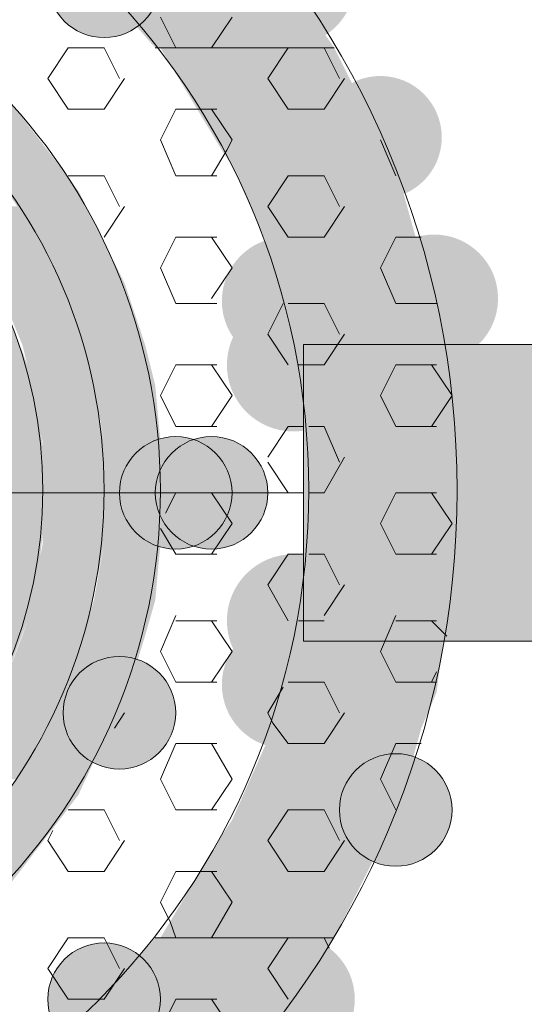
# Model space of a CAD drawing. Extents: x 3940905 to 4145695, y 925352 to 1109797.
# Tile 765 of 1056: x 4038060 to 4038110, y 1099890 to 1099988. Entities that reach past the tile are written whole.
import ezdxf

# ---------------------------------------------------------------- set-up
doc = ezdxf.new("R2010")
doc.units = 0
doc.header["$LTSCALE"] = 750
doc.header["$MEASUREMENT"] = 0
doc.layers.add('CKD Equipments', color=252, linetype='CONTINUOUS', lineweight=0)

msp = doc.modelspace()

# ---------------------------------------------------------------- hatches: boundary and pattern name
at = {"layer": 'CKD Equipments', "true_color": 0x808080}
h = msp.add_hatch(color=8, dxfattribs=at)
edge = h.paths.add_edge_path(flags=16)
edge.add_arc((4038087.176, 1099991.893), 6.36, 0, 360)
h = msp.add_hatch(color=8, dxfattribs=at)
edge = h.paths.add_edge_path(flags=16)
edge.add_arc((4038068.605, 1099991.893), 5.597, 0, 360)
h = msp.add_hatch(color=8, dxfattribs=at)
h.paths.add_polyline_path([(4038091.501, 1099985.279), (4038066.061, 1099993.929), (4038085.396, 1099993.929)])
h.paths.add_polyline_path([(4038073.693, 1099985.279), (4038091.501, 1099985.279), (4038066.061, 1099993.929)])
h = msp.add_hatch(color=8, dxfattribs=at)
h.paths.add_polyline_path([(4038096.589, 1099975.103), (4038074.202, 1099985.279), (4038091.501, 1099985.279)])
h.paths.add_polyline_path([(4038080.307, 1099975.103), (4038096.589, 1099975.103), (4038074.202, 1099985.279)])
h = msp.add_hatch(color=8, dxfattribs=at)
edge = h.paths.add_edge_path(flags=16)
edge.add_arc((4038096.081, 1099976.375), 6.106, 0, 360)
h = msp.add_hatch(color=8, dxfattribs=at)
h.paths.add_polyline_path([(4038064.534, 1099973.067), (4038051.305, 1099979.682), (4038059.446, 1099979.682)])
h.paths.add_polyline_path([(4038057.92, 1099973.067), (4038064.534, 1099973.067), (4038051.305, 1099979.682)])
h = msp.add_hatch(color=8, dxfattribs=at)
h.paths.add_polyline_path([(4038097.607, 1099973.576), (4038080.307, 1099975.103), (4038096.589, 1099975.103)])
h.paths.add_polyline_path([(4038081.325, 1099973.576), (4038097.607, 1099973.576), (4038080.307, 1099975.103)])
h = msp.add_hatch(color=8, dxfattribs=at)
h.paths.add_polyline_path([(4038100.151, 1099964.418), (4038081.325, 1099973.576), (4038097.607, 1099973.576)])
h.paths.add_polyline_path([(4038085.396, 1099964.418), (4038100.151, 1099964.418), (4038081.325, 1099973.576)])
h = msp.add_hatch(color=8, dxfattribs=at)
h.paths.add_polyline_path([(4038066.061, 1099971.032), (4038057.92, 1099973.067), (4038064.534, 1099973.067)])
h.paths.add_polyline_path([(4038058.937, 1099971.032), (4038066.061, 1099971.032), (4038057.92, 1099973.067)])
h = msp.add_hatch(color=8, dxfattribs=at)
h.paths.add_polyline_path([(4038069.114, 1099964.926), (4038058.937, 1099971.032), (4038066.061, 1099971.032)])
h.paths.add_polyline_path([(4038063.008, 1099964.926), (4038069.114, 1099964.926), (4038058.937, 1099971.032)])
h = msp.add_hatch(color=8, dxfattribs=at)
h.paths.add_polyline_path([(4038063.008, 1099964.926), (4038053.34, 1099969.506), (4038059.955, 1099969.506)])
h.paths.add_polyline_path([(4038055.884, 1099964.926), (4038063.008, 1099964.926), (4038053.34, 1099969.506)])
h = msp.add_hatch(color=8, dxfattribs=at)
edge = h.paths.add_edge_path(flags=16)
edge.add_arc((4038101.423, 1099960.347), 6.36, 0, 360)
h = msp.add_hatch(color=8, dxfattribs=at)
edge = h.paths.add_edge_path(flags=16)
edge.add_arc((4038086.668, 1099960.093), 6.353, 0, 360)
h = msp.add_hatch(color=8, dxfattribs=at)
h.paths.add_polyline_path([(4038064.025, 1099961.874), (4038055.884, 1099964.926), (4038063.008, 1099964.926)])
h.paths.add_polyline_path([(4038057.92, 1099961.874), (4038064.025, 1099961.874), (4038055.884, 1099964.926)])
h = msp.add_hatch(color=8, dxfattribs=at)
h.paths.add_polyline_path([(4038070.64, 1099961.874), (4038063.008, 1099964.926), (4038069.114, 1099964.926)])
h.paths.add_polyline_path([(4038064.025, 1099961.874), (4038070.64, 1099961.874), (4038063.008, 1099964.926)])
h = msp.add_hatch(color=8, dxfattribs=at)
h.paths.add_polyline_path([(4038101.678, 1099960.856), (4038085.396, 1099964.418), (4038100.151, 1099964.418)])
h.paths.add_polyline_path([(4038086.413, 1099960.856), (4038101.678, 1099960.856), (4038085.396, 1099964.418)])
h = msp.add_hatch(color=8, dxfattribs=at)
h.paths.add_polyline_path([(4038066.569, 1099955.768), (4038057.92, 1099961.874), (4038064.025, 1099961.874)])
h.paths.add_polyline_path([(4038060.464, 1099955.768), (4038066.569, 1099955.768), (4038057.92, 1099961.874)])
h = msp.add_hatch(color=8, dxfattribs=at)
h.paths.add_polyline_path([(4038072.675, 1099955.768), (4038064.025, 1099961.874), (4038070.64, 1099961.874)])
h.paths.add_polyline_path([(4038066.569, 1099955.768), (4038072.675, 1099955.768), (4038064.025, 1099961.874)])
h = msp.add_hatch(color=8, dxfattribs=at)
h.paths.add_polyline_path([(4038102.695, 1099952.715), (4038086.413, 1099960.856), (4038101.678, 1099960.856)])
h.paths.add_polyline_path([(4038087.94, 1099952.715), (4038102.695, 1099952.715), (4038086.413, 1099960.856)])
h = msp.add_hatch(color=8, dxfattribs=at)
edge = h.paths.add_edge_path(flags=16)
edge.add_arc((4038087.431, 1099953.733), 6.615, 0, 360)
h = msp.add_hatch(color=8, dxfattribs=at)
h.paths.add_polyline_path([(4038060.973, 1099953.733), (4037974.474, 1099957.803), (4038059.446, 1099957.803)])
h.paths.add_polyline_path([(4037973.457, 1099953.733), (4038060.973, 1099953.733), (4037974.474, 1099957.803)])
h = msp.add_hatch(color=8, dxfattribs=at)
h.paths.add_polyline_path([(4038067.078, 1099953.733), (4038060.464, 1099955.768), (4038066.569, 1099955.768)])
h.paths.add_polyline_path([(4038060.973, 1099953.733), (4038067.078, 1099953.733), (4038060.464, 1099955.768)])
h = msp.add_hatch(color=8, dxfattribs=at)
h.paths.add_polyline_path([(4038073.693, 1099951.697), (4038066.569, 1099955.768), (4038072.675, 1099955.768)])
h.paths.add_polyline_path([(4038067.587, 1099951.697), (4038073.693, 1099951.697), (4038066.569, 1099955.768)])
at = {"layer": 'CKD Equipments', "true_color": 0xff0000}
h = msp.add_hatch(color=1, dxfattribs=at)
h.paths.add_polyline_path([(4038088.448, 1099926.257), (4038140.347, 1099955.768), (4038088.448, 1099955.768)])
h.paths.add_polyline_path([(4038140.347, 1099926.257), (4038088.448, 1099926.257), (4038140.347, 1099955.768)])
at = {"layer": 'CKD Equipments', "true_color": 0x808080}
h = msp.add_hatch(color=8, dxfattribs=at)
h.paths.add_polyline_path([(4038061.99, 1099949.662), (4037973.457, 1099953.733), (4038060.973, 1099953.733)])
h.paths.add_polyline_path([(4037972.439, 1099949.662), (4038061.99, 1099949.662), (4037973.457, 1099953.733)])
h = msp.add_hatch(color=8, dxfattribs=at)
h.paths.add_polyline_path([(4038068.605, 1099946.1), (4038060.973, 1099953.733), (4038067.078, 1099953.733)])
h.paths.add_polyline_path([(4038062.499, 1099946.1), (4038068.605, 1099946.1), (4038060.973, 1099953.733)])
h = msp.add_hatch(color=8, dxfattribs=at)
h.paths.add_polyline_path([(4038103.713, 1099947.627), (4038087.94, 1099952.715), (4038102.695, 1099952.715)])
h.paths.add_polyline_path([(4038088.448, 1099947.627), (4038103.713, 1099947.627), (4038087.94, 1099952.715)])
h = msp.add_hatch(color=8, dxfattribs=at)
h.paths.add_polyline_path([(4038074.202, 1099946.1), (4038067.587, 1099951.697), (4038073.693, 1099951.697)])
h.paths.add_polyline_path([(4038068.605, 1099946.1), (4038074.202, 1099946.1), (4038067.587, 1099951.697)])
h = msp.add_hatch(color=8, dxfattribs=at)
h.paths.add_polyline_path([(4038062.499, 1099945.592), (4037972.439, 1099949.662), (4038061.99, 1099949.662)])
h.paths.add_polyline_path([(4037971.93, 1099945.592), (4038062.499, 1099945.592), (4037972.439, 1099949.662)])
h = msp.add_hatch(color=8, dxfattribs=at)
h.paths.add_polyline_path([(4038103.713, 1099941.012), (4038088.448, 1099947.627), (4038103.713, 1099947.627)])
h.paths.add_polyline_path([(4038088.957, 1099941.012), (4038103.713, 1099941.012), (4038088.448, 1099947.627)])
h = msp.add_hatch(color=8, dxfattribs=at)
h.paths.add_polyline_path([(4038068.605, 1099945.592), (4038062.499, 1099946.1), (4038068.605, 1099946.1)])
h.paths.add_polyline_path([(4038062.499, 1099945.592), (4038068.605, 1099945.592), (4038062.499, 1099946.1)])
h = msp.add_hatch(color=8, dxfattribs=at)
h.paths.add_polyline_path([(4038074.71, 1099941.012), (4038068.605, 1099946.1), (4038074.202, 1099946.1)])
h.paths.add_polyline_path([(4038068.605, 1099941.012), (4038074.71, 1099941.012), (4038068.605, 1099946.1)])
h = msp.add_hatch(color=8, dxfattribs=at)
edge = h.paths.add_edge_path(flags=16)
edge.add_arc((4038075.728, 1099941.012), 5.597, 0, 360)
h = msp.add_hatch(color=8, dxfattribs=at)
edge = h.paths.add_edge_path(flags=16)
edge.add_arc((4038079.29, 1099941.012), 5.597, 0, 360)
h = msp.add_hatch(color=8, dxfattribs=at)
h.paths.add_polyline_path([(4038062.499, 1099941.012), (4037971.93, 1099945.592), (4038062.499, 1099945.592)])
h.paths.add_polyline_path([(4037971.422, 1099941.012), (4038062.499, 1099941.012), (4037971.93, 1099945.592)])
h = msp.add_hatch(color=8, dxfattribs=at)
h.paths.add_polyline_path([(4038068.605, 1099936.942), (4038062.499, 1099945.592), (4038068.605, 1099945.592)])
h.paths.add_polyline_path([(4038062.499, 1099936.942), (4038068.605, 1099936.942), (4038062.499, 1099945.592)])
h = msp.add_hatch(color=8, dxfattribs=at)
h.paths.add_polyline_path([(4038062.499, 1099936.942), (4037971.422, 1099941.012), (4038062.499, 1099941.012)])
h.paths.add_polyline_path([(4037971.93, 1099936.942), (4038062.499, 1099936.942), (4037971.422, 1099941.012)])
h = msp.add_hatch(color=8, dxfattribs=at)
h.paths.add_polyline_path([(4038074.202, 1099935.924), (4038068.605, 1099941.012), (4038074.71, 1099941.012)])
h.paths.add_polyline_path([(4038068.605, 1099935.924), (4038074.202, 1099935.924), (4038068.605, 1099941.012)])
h = msp.add_hatch(color=8, dxfattribs=at)
h.paths.add_polyline_path([(4038103.713, 1099934.398), (4038088.957, 1099941.012), (4038103.713, 1099941.012)])
h.paths.add_polyline_path([(4038088.448, 1099934.398), (4038103.713, 1099934.398), (4038088.957, 1099941.012)])
h = msp.add_hatch(color=8, dxfattribs=at)
h.paths.add_polyline_path([(4038061.99, 1099932.362), (4037971.93, 1099936.942), (4038062.499, 1099936.942)])
h.paths.add_polyline_path([(4037972.439, 1099932.362), (4038061.99, 1099932.362), (4037971.93, 1099936.942)])
h = msp.add_hatch(color=8, dxfattribs=at)
h.paths.add_polyline_path([(4038068.605, 1099935.924), (4038062.499, 1099936.942), (4038068.605, 1099936.942)])
h.paths.add_polyline_path([(4038062.499, 1099935.924), (4038068.605, 1099935.924), (4038062.499, 1099936.942)])
h = msp.add_hatch(color=8, dxfattribs=at)
h.paths.add_polyline_path([(4038067.078, 1099928.292), (4038062.499, 1099935.924), (4038068.605, 1099935.924)])
h.paths.add_polyline_path([(4038060.973, 1099928.292), (4038067.078, 1099928.292), (4038062.499, 1099935.924)])
h = msp.add_hatch(color=8, dxfattribs=at)
h.paths.add_polyline_path([(4038073.693, 1099930.327), (4038068.605, 1099935.924), (4038074.202, 1099935.924)])
h.paths.add_polyline_path([(4038067.587, 1099930.327), (4038073.693, 1099930.327), (4038068.605, 1099935.924)])
h = msp.add_hatch(color=8, dxfattribs=at)
edge = h.paths.add_edge_path(flags=16)
edge.add_arc((4038087.431, 1099928.292), 6.615, 0, 360)
h = msp.add_hatch(color=8, dxfattribs=at)
h.paths.add_polyline_path([(4038102.695, 1099929.31), (4038088.448, 1099934.398), (4038103.713, 1099934.398)])
h.paths.add_polyline_path([(4038087.94, 1099929.31), (4038102.695, 1099929.31), (4038088.448, 1099934.398)])
h = msp.add_hatch(color=8, dxfattribs=at)
h.paths.add_polyline_path([(4038060.973, 1099928.292), (4037972.439, 1099932.362), (4038061.99, 1099932.362)])
h.paths.add_polyline_path([(4037973.457, 1099928.292), (4038060.973, 1099928.292), (4037972.439, 1099932.362)])
h = msp.add_hatch(color=8, dxfattribs=at)
h.paths.add_polyline_path([(4038072.675, 1099926.765), (4038067.587, 1099930.327), (4038073.693, 1099930.327)])
h.paths.add_polyline_path([(4038066.569, 1099926.765), (4038072.675, 1099926.765), (4038067.587, 1099930.327)])
h = msp.add_hatch(color=8, dxfattribs=at)
h.paths.add_polyline_path([(4038101.678, 1099921.169), (4038087.94, 1099929.31), (4038102.695, 1099929.31)])
h.paths.add_polyline_path([(4038086.413, 1099921.169), (4038101.678, 1099921.169), (4038087.94, 1099929.31)])
h = msp.add_hatch(color=8, dxfattribs=at)
h.paths.add_polyline_path([(4038059.446, 1099924.221), (4037973.457, 1099928.292), (4038060.973, 1099928.292)])
h.paths.add_polyline_path([(4037974.474, 1099924.221), (4038059.446, 1099924.221), (4037973.457, 1099928.292)])
h = msp.add_hatch(color=8, dxfattribs=at)
h.paths.add_polyline_path([(4038066.569, 1099926.765), (4038060.973, 1099928.292), (4038067.078, 1099928.292)])
h.paths.add_polyline_path([(4038060.464, 1099926.765), (4038066.569, 1099926.765), (4038060.973, 1099928.292)])
h = msp.add_hatch(color=8, dxfattribs=at)
edge = h.paths.add_edge_path(flags=16)
edge.add_arc((4038086.668, 1099921.932), 6.353, 0, 360)
h = msp.add_hatch(color=8, dxfattribs=at)
h.paths.add_polyline_path([(4038064.025, 1099920.151), (4038060.464, 1099926.765), (4038066.569, 1099926.765)])
h.paths.add_polyline_path([(4038057.92, 1099920.151), (4038064.025, 1099920.151), (4038060.464, 1099926.765)])
h = msp.add_hatch(color=8, dxfattribs=at)
h.paths.add_polyline_path([(4038070.64, 1099920.151), (4038066.569, 1099926.765), (4038072.675, 1099926.765)])
h.paths.add_polyline_path([(4038064.025, 1099920.151), (4038070.64, 1099920.151), (4038066.569, 1099926.765)])
h = msp.add_hatch(color=8, dxfattribs=at)
edge = h.paths.add_edge_path(flags=16)
edge.add_arc((4038070.131, 1099919.133), 5.597, 0, 360)
h = msp.add_hatch(color=8, dxfattribs=at)
h.paths.add_polyline_path([(4038100.151, 1099917.607), (4038086.413, 1099921.169), (4038101.678, 1099921.169)])
h.paths.add_polyline_path([(4038085.396, 1099917.607), (4038100.151, 1099917.607), (4038086.413, 1099921.169)])
h = msp.add_hatch(color=8, dxfattribs=at)
h.paths.add_polyline_path([(4038063.008, 1099917.607), (4038057.92, 1099920.151), (4038064.025, 1099920.151)])
h.paths.add_polyline_path([(4038055.884, 1099917.607), (4038063.008, 1099917.607), (4038057.92, 1099920.151)])
h = msp.add_hatch(color=8, dxfattribs=at)
h.paths.add_polyline_path([(4038069.114, 1099917.607), (4038064.025, 1099920.151), (4038070.64, 1099920.151)])
h.paths.add_polyline_path([(4038063.008, 1099917.607), (4038069.114, 1099917.607), (4038064.025, 1099920.151)])
h = msp.add_hatch(color=8, dxfattribs=at)
h.paths.add_polyline_path([(4038059.955, 1099912.519), (4038055.884, 1099917.607), (4038063.008, 1099917.607)])
h.paths.add_polyline_path([(4038053.34, 1099912.519), (4038059.955, 1099912.519), (4038055.884, 1099917.607)])
h = msp.add_hatch(color=8, dxfattribs=at)
h.paths.add_polyline_path([(4038066.061, 1099910.992), (4038063.008, 1099917.607), (4038069.114, 1099917.607)])
h.paths.add_polyline_path([(4038058.937, 1099910.992), (4038066.061, 1099910.992), (4038063.008, 1099917.607)])
h = msp.add_hatch(color=8, dxfattribs=at)
h.paths.add_polyline_path([(4038097.607, 1099908.448), (4038085.396, 1099917.607), (4038100.151, 1099917.607)])
h.paths.add_polyline_path([(4038081.325, 1099908.448), (4038097.607, 1099908.448), (4038085.396, 1099917.607)])
h = msp.add_hatch(color=8, dxfattribs=at)
edge = h.paths.add_edge_path(flags=16)
edge.add_arc((4038097.607, 1099909.466), 5.597, 0, 360)
h = msp.add_hatch(color=8, dxfattribs=at)
h.paths.add_polyline_path([(4038064.534, 1099908.957), (4038058.937, 1099910.992), (4038066.061, 1099910.992)])
h.paths.add_polyline_path([(4038057.92, 1099908.957), (4038064.534, 1099908.957), (4038058.937, 1099910.992)])
h = msp.add_hatch(color=8, dxfattribs=at)
h.paths.add_polyline_path([(4038059.446, 1099902.342), (4038057.92, 1099908.957), (4038064.534, 1099908.957)])
h.paths.add_polyline_path([(4038051.305, 1099902.342), (4038059.446, 1099902.342), (4038057.92, 1099908.957)])
h = msp.add_hatch(color=8, dxfattribs=at)
h.paths.add_polyline_path([(4038096.589, 1099906.922), (4038081.325, 1099908.448), (4038097.607, 1099908.448)])
h.paths.add_polyline_path([(4038080.307, 1099906.922), (4038096.589, 1099906.922), (4038081.325, 1099908.448)])
h = msp.add_hatch(color=8, dxfattribs=at)
h.paths.add_polyline_path([(4038091.501, 1099896.746), (4038080.307, 1099906.922), (4038096.589, 1099906.922)])
h.paths.add_polyline_path([(4038074.202, 1099896.746), (4038091.501, 1099896.746), (4038080.307, 1099906.922)])
h = msp.add_hatch(color=8, dxfattribs=at)
edge = h.paths.add_edge_path(flags=16)
edge.add_arc((4038087.176, 1099890.64), 6.36, 0, 360)
h = msp.add_hatch(color=8, dxfattribs=at)
edge = h.paths.add_edge_path(flags=16)
edge.add_arc((4038068.605, 1099890.64), 5.597, 0, 360)
h = msp.add_hatch(color=8, dxfattribs=at)
h.paths.add_polyline_path([(4038085.396, 1099888.096), (4038073.693, 1099896.746), (4038091.501, 1099896.746)])
h.paths.add_polyline_path([(4038066.061, 1099888.096), (4038085.396, 1099888.096), (4038073.693, 1099896.746)])

# ---------------------------------------------------------------- linework, layer by layer
at = {"layer": 'CKD Equipments', "color": 8, "true_color": 0x808080}
for p, q in [((4038074.202, 1099988.332, -7.609), (4038075.728, 1099985.279, -7.609)), ((4038081.325, 1099988.332, -7.609), (4038079.29, 1099985.279, -7.609)), ((4038065.043, 1099985.279, -7.609), (4038063.008, 1099982.226, -7.609)), ((4038068.605, 1099985.279, -7.609), (4038065.043, 1099985.279, -7.609)), ((4038068.605, 1099985.279, -7.609), (4038070.131, 1099982.226, -7.609)), ((4038073.693, 1099985.279, -7.609), (4038073.693, 1099985.279, -7.609)), ((4038073.693, 1099985.279, -7.609), (4038091.501, 1099985.279, -7.609)), ((4038091.501, 1099985.279, -7.609), (4038073.693, 1099985.279, -7.609)), ((4038073.693, 1099985.279, -7.609), (4038091.501, 1099985.279, -7.609)), ((4038074.202, 1099985.279, -7.609), (4038073.693, 1099985.279, -7.609)), ((4038073.693, 1099985.279, -7.609), (4038073.693, 1099985.279, -7.609)), ((4038091.501, 1099985.279, -7.609), (4038074.202, 1099985.279, -7.609)), ((4038079.799, 1099985.279, -7.609), (4038075.728, 1099985.279, -7.609)), ((4038086.922, 1099985.279, -7.609), (4038084.887, 1099982.226, -7.609)), ((4038090.484, 1099985.279, -7.609), (4038086.922, 1099985.279, -7.609)), ((4038090.484, 1099985.279, -7.609), (4038092.01, 1099982.226, -7.609)), ((4038063.008, 1099982.226, -7.609), (4038065.043, 1099979.173, -7.609)), ((4038070.64, 1099982.226, -7.609), (4038068.605, 1099979.173, -7.609)), ((4038084.887, 1099982.226, -7.609), (4038086.922, 1099979.173, -7.609)), ((4038092.519, 1099982.226, -7.609), (4038090.484, 1099979.173, -7.609)), ((4038068.605, 1099979.173, -7.609), (4038065.043, 1099979.173, -7.609)), ((4038075.728, 1099979.173, -7.609), (4038074.202, 1099976.12, -7.609)), ((4038078.272, 1099979.173, -7.609), (4038075.728, 1099979.173, -7.609)), ((4038079.799, 1099979.173, -7.609), (4038078.272, 1099979.173, -7.609)), ((4038079.29, 1099979.173, -7.609), (4038081.325, 1099976.12, -7.609)), ((4038090.484, 1099979.173, -7.609), (4038086.922, 1099979.173, -7.609)), ((4038074.202, 1099976.12, -7.609), (4038075.728, 1099972.559, -7.609)), ((4038081.325, 1099976.12, -7.609), (4038080.816, 1099975.103, -7.609)), ((4038096.081, 1099976.12, -7.609), (4038097.607, 1099972.559, -7.609)), ((4038080.816, 1099975.103, -7.609), (4038079.29, 1099972.559, -7.609)), ((4038068.605, 1099972.559, -7.609), (4038065.043, 1099972.559, -7.609)), ((4038068.605, 1099972.559, -7.609), (4038070.131, 1099969.506, -7.609)), ((4038079.799, 1099972.559, -7.609), (4038075.728, 1099972.559, -7.609)), ((4038086.922, 1099972.559, -7.609), (4038084.887, 1099969.506, -7.609)), ((4038090.484, 1099972.559, -7.609), (4038086.922, 1099972.559, -7.609)), ((4038090.484, 1099972.559, -7.609), (4038092.01, 1099969.506, -7.609)), ((4038070.64, 1099969.506, -7.609), (4038068.605, 1099966.453, -7.609)), ((4038084.887, 1099969.506, -7.609), (4038086.922, 1099966.453, -7.609)), ((4038092.519, 1099969.506, -7.609), (4038090.484, 1099966.453, -7.609)), ((4038075.728, 1099966.453, -7.609), (4038074.202, 1099963.4, -7.609)), ((4038079.799, 1099966.453, -7.609), (4038075.728, 1099966.453, -7.609)), ((4038079.29, 1099966.453, -7.609), (4038081.325, 1099963.4, -7.609)), ((4038090.484, 1099966.453, -7.609), (4038086.922, 1099966.453, -7.609)), ((4038097.607, 1099966.453, -7.609), (4038096.081, 1099963.4, -7.609)), ((4038100.151, 1099966.453, -7.609), (4038097.607, 1099966.453, -7.609)), ((4038074.202, 1099963.4, -7.609), (4038075.728, 1099959.838, -7.609)), ((4038081.325, 1099963.4, -7.609), (4038079.29, 1099960.347, -7.609)), ((4038096.081, 1099963.4, -7.609), (4038097.607, 1099959.838, -7.609)), ((4038079.799, 1099959.838, -7.609), (4038075.728, 1099959.838, -7.609)), ((4038086.413, 1099959.838, -7.609), (4038084.887, 1099956.785, -7.609)), ((4038090.484, 1099959.838, -7.609), (4038086.922, 1099959.838, -7.609)), ((4038090.484, 1099959.838, -7.609), (4038092.01, 1099956.785, -7.609)), ((4038101.678, 1099959.838, -7.609), (4038097.607, 1099959.838, -7.609)), ((4038084.887, 1099956.785, -7.609), (4038086.922, 1099953.733, -7.609)), ((4038092.519, 1099956.785, -7.609), (4038090.484, 1099953.733, -7.609)), ((4038192.246, 1099955.768, -7.609), (4038088.448, 1099955.768, -7.609)), ((4038088.448, 1099955.768, -7.609), (4038088.448, 1099926.257, -7.609)), ((4038075.728, 1099953.733, -7.609), (4038074.202, 1099950.68, -7.609)), ((4038079.799, 1099953.733, -7.609), (4038075.728, 1099953.733, -7.609)), ((4038079.29, 1099953.733, -7.609), (4038081.325, 1099950.68, -7.609)), ((4038090.484, 1099953.733, -7.609), (4038087.94, 1099953.733, -7.609)), ((4038097.607, 1099953.733, -7.609), (4038096.081, 1099950.68, -7.609)), ((4038101.678, 1099953.733, -7.609), (4038097.607, 1099953.733, -7.609)), ((4038101.169, 1099953.733, -7.609), (4038103.204, 1099950.68, -7.609)), ((4038074.202, 1099950.68, -7.609), (4038075.728, 1099947.627, -7.609)), ((4038081.325, 1099950.68, -7.609), (4038079.29, 1099947.627, -7.609)), ((4038096.081, 1099950.68, -7.609), (4038097.607, 1099947.627, -7.609)), ((4038103.204, 1099950.68, -7.609), (4038101.169, 1099947.627, -7.609)), ((4038079.799, 1099947.627, -7.609), (4038075.728, 1099947.627, -7.609)), ((4038086.922, 1099947.627, -7.609), (4038084.887, 1099944.574, -7.609)), ((4038088.448, 1099947.627, -7.609), (4038086.922, 1099947.627, -7.609)), ((4038090.484, 1099947.627, -7.609), (4038088.957, 1099947.627, -7.609)), ((4038090.484, 1099947.627, -7.609), (4038092.01, 1099944.065, -7.609)), ((4038101.678, 1099947.627, -7.609), (4038097.607, 1099947.627, -7.609)), ((4038084.887, 1099944.065, -7.609), (4038086.922, 1099941.012, -7.609)), ((4038092.519, 1099944.574, -7.609), (4038090.484, 1099941.012, -7.609)), ((4038088.448, 1099941.012, -7.609), (4037945.981, 1099941.012, -7.609)), ((4038075.728, 1099941.012, -7.609), (4038074.71, 1099938.977, -7.609)), ((4038079.799, 1099941.012, -7.609), (4038075.728, 1099941.012, -7.609)), ((4038079.29, 1099941.012, -7.609), (4038081.325, 1099937.959, -7.609)), ((4038088.448, 1099941.012, -7.609), (4038086.922, 1099941.012, -7.609)), ((4038090.484, 1099941.012, -7.609), (4038088.957, 1099941.012, -7.609)), ((4038097.607, 1099941.012, -7.609), (4038096.081, 1099937.959, -7.609)), ((4038101.678, 1099941.012, -7.609), (4038097.607, 1099941.012, -7.609)), ((4038101.169, 1099941.012, -7.609), (4038103.204, 1099937.959, -7.609)), ((4038074.202, 1099937.451, -7.609), (4038075.728, 1099934.906, -7.609)), ((4038081.325, 1099937.959, -7.609), (4038079.29, 1099934.906, -7.609)), ((4038096.081, 1099937.959, -7.609), (4038097.607, 1099934.906, -7.609)), ((4038103.204, 1099937.959, -7.609), (4038101.169, 1099934.906, -7.609)), ((4038079.799, 1099934.906, -7.609), (4038075.728, 1099934.906, -7.609)), ((4038086.922, 1099934.906, -7.609), (4038084.887, 1099931.854, -7.609)), ((4038088.448, 1099934.906, -7.609), (4038086.922, 1099934.906, -7.609)), ((4038090.484, 1099934.906, -7.609), (4038088.957, 1099934.906, -7.609)), ((4038090.484, 1099934.906, -7.609), (4038092.01, 1099931.854, -7.609)), ((4038101.678, 1099934.906, -7.609), (4038097.607, 1099934.906, -7.609)), ((4038084.887, 1099931.854, -7.609), (4038086.922, 1099928.292, -7.609)), ((4038092.519, 1099931.854, -7.609), (4038090.484, 1099928.801, -7.609)), ((4038075.728, 1099928.801, -7.609), (4038074.202, 1099925.239, -7.609)), ((4038079.799, 1099928.292, -7.609), (4038075.728, 1099928.292, -7.609)), ((4038079.29, 1099928.292, -7.609), (4038081.325, 1099925.239, -7.609)), ((4038090.484, 1099928.292, -7.609), (4038087.94, 1099928.292, -7.609)), ((4038097.607, 1099928.801, -7.609), (4038096.081, 1099925.239, -7.609)), ((4038101.678, 1099928.292, -7.609), (4038097.607, 1099928.292, -7.609)), ((4038101.169, 1099928.292, -7.609), (4038102.695, 1099926.765, -7.609)), ((4038088.448, 1099926.257, -7.609), (4038192.246, 1099926.257, -7.609)), ((4038074.202, 1099925.239, -7.609), (4038075.728, 1099922.186, -7.609)), ((4038081.325, 1099925.239, -7.609), (4038079.29, 1099922.186, -7.609)), ((4038096.081, 1099925.239, -7.609), (4038097.607, 1099922.186, -7.609)), ((4038101.678, 1099923.204, -7.609), (4038101.169, 1099922.186, -7.609)), ((4038079.799, 1099922.186, -7.609), (4038075.728, 1099922.186, -7.609)), ((4038086.413, 1099921.677, -7.609), (4038084.887, 1099919.133, -7.609)), ((4038090.484, 1099922.186, -7.609), (4038086.922, 1099922.186, -7.609)), ((4038090.484, 1099922.186, -7.609), (4038092.01, 1099919.133, -7.609)), ((4038101.678, 1099922.186, -7.609), (4038097.607, 1099922.186, -7.609)), ((4038070.64, 1099919.133, -7.609), (4038069.622, 1099917.607, -7.609)), ((4038084.887, 1099919.133, -7.609), (4038085.396, 1099918.116, -7.609)), ((4038092.519, 1099919.133, -7.609), (4038090.484, 1099916.08, -7.609)), ((4038085.396, 1099918.116, -7.609), (4038086.922, 1099916.08, -7.609)), ((4038075.728, 1099916.08, -7.609), (4038074.202, 1099912.519, -7.609)), ((4038079.799, 1099916.08, -7.609), (4038075.728, 1099916.08, -7.609)), ((4038079.29, 1099916.08, -7.609), (4038081.325, 1099912.519, -7.609)), ((4038090.484, 1099916.08, -7.609), (4038086.922, 1099916.08, -7.609)), ((4038097.607, 1099916.08, -7.609), (4038096.081, 1099912.519, -7.609)), ((4038100.151, 1099916.08, -7.609), (4038097.607, 1099916.08, -7.609)), ((4038074.202, 1099912.519, -7.609), (4038075.728, 1099909.466, -7.609)), ((4038081.325, 1099912.519, -7.609), (4038079.29, 1099909.466, -7.609)), ((4038096.081, 1099912.519, -7.609), (4038097.607, 1099909.466, -7.609)), ((4038068.605, 1099909.466, -7.609), (4038065.043, 1099909.466, -7.609)), ((4038068.605, 1099909.466, -7.609), (4038070.131, 1099906.413, -7.609)), ((4038079.799, 1099909.466, -7.609), (4038075.728, 1099909.466, -7.609)), ((4038086.922, 1099909.466, -7.609), (4038084.887, 1099906.413, -7.609)), ((4038090.484, 1099909.466, -7.609), (4038086.922, 1099909.466, -7.609)), ((4038090.484, 1099909.466, -7.609), (4038092.01, 1099906.413, -7.609)), ((4038063.517, 1099907.431, -7.609), (4038063.008, 1099906.413, -7.609)), ((4038063.008, 1099906.413, -7.609), (4038065.043, 1099903.36, -7.609)), ((4038070.64, 1099906.413, -7.609), (4038068.605, 1099903.36, -7.609)), ((4038084.887, 1099906.413, -7.609), (4038086.922, 1099903.36, -7.609)), ((4038092.519, 1099906.413, -7.609), (4038090.484, 1099903.36, -7.609)), ((4038068.605, 1099903.36, -7.609), (4038065.043, 1099903.36, -7.609)), ((4038075.728, 1099903.36, -7.609), (4038074.202, 1099900.307, -7.609)), ((4038078.272, 1099903.36, -7.609), (4038075.728, 1099903.36, -7.609)), ((4038079.799, 1099903.36, -7.609), (4038078.272, 1099903.36, -7.609)), ((4038079.29, 1099903.36, -7.609), (4038081.325, 1099900.307, -7.609)), ((4038090.484, 1099903.36, -7.609), (4038086.922, 1099903.36, -7.609)), ((4038074.202, 1099900.307, -7.609), (4038075.219, 1099898.272, -7.609)), ((4038081.325, 1099900.307, -7.609), (4038079.29, 1099896.746, -7.609)), ((4038075.219, 1099898.272, -7.609), (4038075.728, 1099896.746, -7.609)), ((4038065.043, 1099896.746, -7.609), (4038063.008, 1099893.693, -7.609)), ((4038068.605, 1099896.746, -7.609), (4038065.043, 1099896.746, -7.609)), ((4038068.605, 1099896.746, -7.609), (4038070.131, 1099893.693, -7.609)), ((4038091.501, 1099896.746, -7.609), (4038073.693, 1099896.746, -7.609)), ((4038073.693, 1099896.746, -7.609), (4038074.202, 1099896.746, -7.609)), ((4038074.202, 1099896.746, -7.609), (4038074.202, 1099896.746, -7.609)), ((4038074.202, 1099896.746, -7.609), (4038091.501, 1099896.746, -7.609)), ((4038091.501, 1099896.746, -7.609), (4038074.202, 1099896.746, -7.609)), ((4038074.202, 1099896.746, -7.609), (4038091.501, 1099896.746, -7.609)), ((4038074.202, 1099896.746, -7.609), (4038074.202, 1099896.746, -7.609)), ((4038079.799, 1099896.746, -7.609), (4038075.728, 1099896.746, -7.609)), ((4038086.922, 1099896.746, -7.609), (4038084.887, 1099893.693, -7.609)), ((4038090.484, 1099896.746, -7.609), (4038086.922, 1099896.746, -7.609)), ((4038090.484, 1099896.746, -7.609), (4038090.992, 1099895.728, -7.609)), ((4038063.008, 1099893.693, -7.609), (4038065.043, 1099890.64, -7.609)), ((4038070.64, 1099893.693, -7.609), (4038068.605, 1099890.64, -7.609)), ((4038084.887, 1099893.693, -7.609), (4038086.922, 1099890.64, -7.609)), ((4038068.605, 1099890.64, -7.609), (4038065.043, 1099890.64, -7.609)), ((4038075.728, 1099890.64, -7.609), (4038074.202, 1099887.587, -7.609)), ((4038079.799, 1099890.64, -7.609), (4038075.728, 1099890.64, -7.609)), ((4038079.29, 1099890.64, -7.609), (4038081.325, 1099887.587, -7.609))]:
    msp.add_line(p, q, dxfattribs=at)
for centre, radius in [((4038016.96, 1099941.267, -7.609), 86.753), ((4038016.96, 1099941.267, -7.609), 71.997), ((4038016.96, 1099941.267, -7.609), 57.241), ((4038068.605, 1099991.893, -7.609), 5.597), ((4038016.96, 1099941.267, -7.609), 51.644), ((4038016.96, 1099941.267, -7.609), 45.539), ((4038075.728, 1099941.012, -7.609), 5.597), ((4038079.29, 1099941.012, -7.609), 5.597), ((4038070.131, 1099919.133, -7.609), 5.597), ((4038097.607, 1099909.466, -7.609), 5.597), ((4038068.605, 1099890.64, -7.609), 5.597)]:
    msp.add_circle(centre, radius, dxfattribs=at)

doc.saveas('drawing.dxf')
